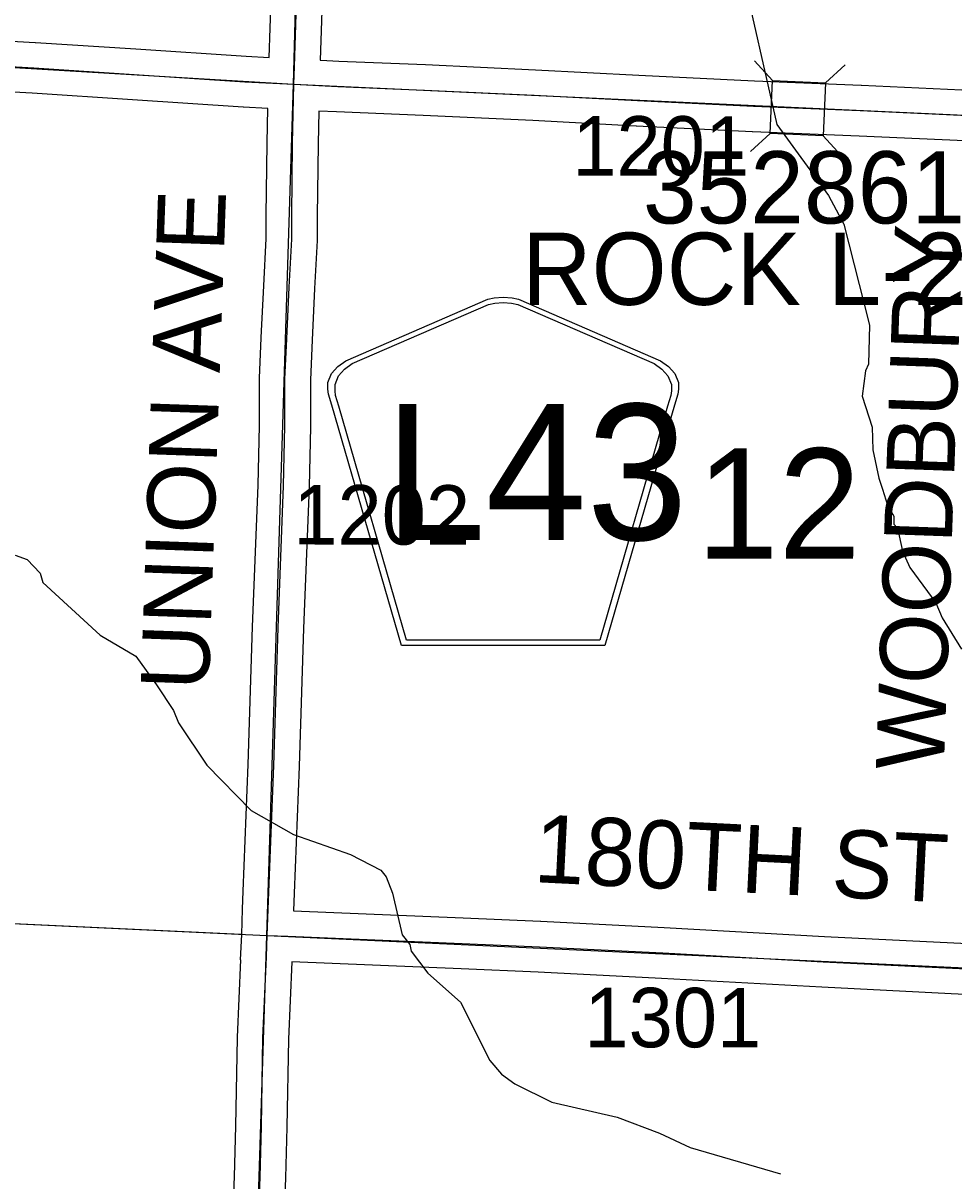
# Model space of a CAD drawing. Extents: x -157.2 to -99.3, y 12.2 to 46.2.
# Drawn here: x -112.135 to -111.04, y 31.713 to 33.076 of the extents above; entities that cross this region are included whole.
import ezdxf

# ---------------------------------------------------------------- set-up
doc = ezdxf.new("R2010")
doc.units = 0
for name, color, linetype in [('tdCoHydroRiver', 7, 'Continuous'), ('tdCoSecRdNmbr', 7, 'Continuous'), ('tdCoSecRdTxt', 7, 'Continuous'), ('tdCoSecRteBand', 7, 'Continuous'), ('tdCoSecRteCL', 7, 'Continuous'), ('tdCoSectLine', 7, 'Continuous'), ('tdCoSectLinePart', 7, 'Continuous'), ('tdCoSectNmbr', 7, 'Continuous'), ('tdCoShieldCoRteHrd', 7, 'Continuous'), ('tdCoStrucSec', 7, 'Continuous'), ('tdCoStrucSecCoName', 7, 'Continuous'), ('tdCoStrucSecFHWANum', 7, 'Continuous'), ('tdCoSurfAsphalt', 7, 'Continuous'), ('tdCoSurfGravel', 7, 'Continuous')]:
    doc.layers.add(name, color=color, linetype=linetype)

msp = doc.modelspace()

# ---------------------------------------------------------------- linework, layer by layer
at = {"layer": 'tdCoHydroRiver'}
for points in [[(-111.2907, 33.1459), (-111.2482, 32.9571), (-111.1873, 32.8735), (-111.1692, 32.8399), (-111.1391, 32.7208), (-111.1403, 32.675), (-111.1437, 32.6672), (-111.1476, 32.6374), (-111.1359, 32.6008), (-111.135, 32.5739), (-111.128, 32.5406), (-111.1236, 32.5279), (-111.1178, 32.5088), (-111.1102, 32.496), (-111.1104, 32.4865), (-111.1058, 32.4817), (-111.1002, 32.4547), (-111.0913, 32.4355), (-111.0608, 32.3937), (-111.0533, 32.3762), (-111.0306, 32.3393)], [(-112.1448, 32.4501), (-112.1307, 32.445), (-112.1154, 32.4288), (-112.1125, 32.4177), (-112.0447, 32.356), (-112.0027, 32.3312), (-111.9784, 32.2975), (-111.9586, 32.267), (-111.9527, 32.2526), (-111.9193, 32.2029), (-111.867, 32.1494), (-111.8172, 32.1213), (-111.75, 32.0975), (-111.7142, 32.0792), (-111.7081, 32.0712), (-111.7007, 32.0521), (-111.6893, 32.0029), (-111.6802, 31.9916), (-111.6788, 31.9837), (-111.6589, 31.9579), (-111.6204, 31.9238), (-111.5859, 31.855), (-111.5721, 31.8389), (-111.5566, 31.8275), (-111.513, 31.8058), (-111.4361, 31.7881), (-111.3861, 31.7694), (-111.3502, 31.7527), (-111.2438, 31.7216)]]:
    msp.add_lwpolyline(points, dxfattribs=at)
at = {"layer": 'tdCoSecRteBand'}
for points in [[(-111.8457, 33.036), (-111.8411, 33.1746), (-111.8355, 33.3721), (-111.8355, 33.3721), (-111.8355, 33.3721), (-111.8324, 33.4768), (-111.8331, 33.4768), (-111.9094, 33.4809), (-111.9096, 33.481), (-111.9098, 33.481), (-111.9729, 33.4852), (-112.1429, 33.496)], [(-111.7812, 33.1727), (-111.7858, 33.0329), (-111.7851, 33.0329), (-111.7637, 33.0317), (-111.6618, 33.0276), (-111.6617, 33.0276), (-111.6617, 33.0276), (-111.5324, 33.0216), (-111.5323, 33.0216), (-111.5322, 33.0216), (-111.4105, 33.0152), (-111.2743, 33.0086), (-111.1486, 33.0034), (-111.1485, 33.0034), (-111.1485, 33.0034), (-110.9796, 32.9957)], [(-112.2389, 33.0603), (-112.1213, 33.0537), (-112.1211, 33.0537), (-112.121, 33.0537), (-112.0029, 33.046), (-112.0029, 33.046), (-112.0028, 33.046), (-111.8729, 33.0374), (-111.8457, 33.036)], [(-111.8924, 31.5727), (-111.8865, 31.7185), (-111.885, 31.7778), (-111.8831, 31.8818), (-111.8831, 31.8822), (-111.883, 31.8825), (-111.8793, 31.9735), (-111.8794, 31.9735), (-111.8782, 32.0034), (-111.8771, 32.0333), (-111.8764, 32.0542), (-111.8764, 32.0543), (-111.8764, 32.0543), (-111.8705, 32.2034), (-111.8653, 32.3656), (-111.8653, 32.3657), (-111.8653, 32.3658), (-111.8589, 32.5325), (-111.8572, 32.6025), (-111.8572, 32.6571), (-111.8572, 32.6577), (-111.8572, 32.6583), (-111.8552, 32.7059), (-111.8552, 32.706), (-111.8552, 32.7061), (-111.8522, 32.767), (-111.8522, 32.7671), (-111.8522, 32.7672), (-111.8493, 32.8228), (-111.8493, 32.8494), (-111.8493, 32.8496), (-111.8493, 32.8498), (-111.8483, 32.9351), (-111.8483, 32.9353), (-111.8483, 32.9355), (-111.8473, 32.976), (-111.8762, 32.9775), (-111.8764, 32.9775), (-111.8766, 32.9775), (-112.0068, 32.9861), (-112.1248, 32.9938), (-112.2422, 33.0004)], [(-110.9823, 32.9358), (-111.1511, 32.9434), (-111.2768, 32.9486), (-111.277, 32.9486), (-111.2771, 32.9486), (-111.4134, 32.9553), (-111.4135, 32.9553), (-111.4136, 32.9553), (-111.5353, 32.9617), (-111.6643, 32.9676), (-111.7664, 32.9718), (-111.7665, 32.9718), (-111.7667, 32.9718), (-111.7874, 32.9729), (-111.7883, 32.9342), (-111.7893, 32.8493), (-111.7893, 32.8221), (-111.7893, 32.8213), (-111.7893, 32.8205), (-111.7923, 32.7641), (-111.7952, 32.7033), (-111.7972, 32.6565), (-111.7972, 32.6021), (-111.7972, 32.6017), (-111.7972, 32.6013), (-111.7989, 32.5308), (-111.7989, 32.5306), (-111.7989, 32.5304), (-111.8053, 32.3635), (-111.8105, 32.2014), (-111.8105, 32.2013), (-111.8105, 32.2011), (-111.8164, 32.052), (-111.8172, 32.0311), (-111.6173, 32.0229), (-111.6173, 32.0229), (-111.6173, 32.0229), (-111.5263, 32.0189), (-111.5261, 32.0189), (-111.526, 32.0189), (-111.3808, 32.0115), (-111.3807, 32.0115), (-111.3807, 32.0115), (-111.1918, 32.0012), (-111.0398, 31.9935), (-110.9816, 31.9908)], [(-110.9842, 31.9309), (-111.0426, 31.9336), (-111.0427, 31.9336), (-111.0428, 31.9336), (-111.1949, 31.9412), (-111.195, 31.9413), (-111.195, 31.9413), (-111.3839, 31.9516), (-111.529, 31.959), (-111.6198, 31.9629), (-111.8193, 31.9711), (-111.8231, 31.8803), (-111.825, 31.7766), (-111.8251, 31.7765), (-111.8251, 31.7764), (-111.8265, 31.7168), (-111.8265, 31.7165), (-111.8265, 31.7163), (-111.8325, 31.5704)]]:
    msp.add_lwpolyline(points, dxfattribs=at)
at = {"layer": 'tdCoSecRteCL'}
for points in [[(-111.8166, 33.0044), (-111.8161, 33.0253), (-111.8111, 33.1737), (-111.8055, 33.3712), (-111.8015, 33.5052)], [(-112.8164, 33.0642), (-112.8061, 33.0639), (-112.6684, 33.056), (-112.5096, 33.0467), (-112.3365, 33.0351), (-112.2406, 33.0304), (-112.123, 33.0237), (-112.0048, 33.0161), (-111.8746, 33.0075), (-111.8166, 33.0044)], [(-111.8482, 32.0023), (-111.8464, 32.0531), (-111.8405, 32.2023), (-111.8353, 32.3646), (-111.8289, 32.5316), (-111.8272, 32.6021), (-111.8272, 32.6571), (-111.8252, 32.7047), (-111.8222, 32.7656), (-111.8193, 32.8221), (-111.8193, 32.8494), (-111.8183, 32.9348), (-111.8166, 33.0044)], [(-111.8166, 33.0044), (-111.7651, 33.0018), (-111.663, 32.9976), (-111.5338, 32.9917), (-111.412, 32.9853), (-111.2756, 32.9786), (-111.1498, 32.9734), (-110.9809, 32.9658), (-110.8142, 32.9583)], [(-111.8798, 31.0028), (-111.8775, 31.0827), (-111.8723, 31.2507), (-111.8679, 31.4058), (-111.8634, 31.5417), (-111.8624, 31.5715), (-111.8565, 31.7175), (-111.855, 31.7772), (-111.8531, 31.8813), (-111.8491, 31.9769), (-111.8482, 32.0023)], [(-111.8482, 32.0023), (-111.8237, 32.0013), (-111.6186, 31.9929), (-111.5276, 31.989), (-111.3823, 31.9816), (-111.1934, 31.9712), (-111.0412, 31.9636), (-110.9828, 31.9609), (-110.8478, 31.956)]]:
    msp.add_lwpolyline(points, dxfattribs=at)
at = {"layer": 'tdCoSectLine'}
for points in [[(-111.817, 33.0044), (-111.7863, 34.1822)], [(-112.8168, 33.0642), (-111.817, 33.0044)], [(-111.8486, 32.0023), (-111.817, 33.0044)], [(-111.817, 33.0044), (-110.8146, 32.9583)], [(-112.8474, 32.0492), (-111.8486, 32.0023)], [(-111.8802, 31.0028), (-111.8486, 32.0023)], [(-111.8486, 32.0023), (-110.8482, 31.956)]]:
    msp.add_lwpolyline(points, dxfattribs=at)
at = {"layer": 'tdCoSectLinePart'}
msp.add_lwpolyline([(-112.8171, 32.0478), (-111.8789, 32.0037)], dxfattribs=at)
at = {"layer": 'tdCoShieldCoRteHrd'}
for points in [[(-111.69, 32.3437), (-111.772, 32.6266), (-111.7758, 32.6397), (-111.7766, 32.6456), (-111.7766, 32.6534), (-111.7723, 32.6638), (-111.7651, 32.6722), (-111.7555, 32.6789), (-111.5882, 32.7513), (-111.5807, 32.7529), (-111.5703, 32.7538), (-111.5598, 32.7529), (-111.5523, 32.7513), (-111.3851, 32.6789), (-111.3755, 32.6722), (-111.3682, 32.6638), (-111.364, 32.6534), (-111.364, 32.6456), (-111.3647, 32.6397), (-111.3686, 32.6266), (-111.4505, 32.3437)], [(-111.6842, 32.35), (-111.7639, 32.6253), (-111.7676, 32.6379), (-111.7683, 32.6436), (-111.7683, 32.6511), (-111.7643, 32.661), (-111.7573, 32.6691), (-111.7481, 32.6755), (-111.5875, 32.745), (-111.5803, 32.7466), (-111.5703, 32.7474), (-111.5603, 32.7466), (-111.553, 32.745), (-111.3925, 32.6755), (-111.3833, 32.6691), (-111.3763, 32.661), (-111.3722, 32.6511), (-111.3722, 32.6436), (-111.3729, 32.6379), (-111.3766, 32.6253), (-111.4564, 32.35)]]:
    msp.add_lwpolyline(points, close=True, dxfattribs=at)
at = {"layer": 'tdCoStrucSec'}
for p, q in [((-111.2532, 33.0089), (-111.2743, 33.032)), ((-111.1906, 33.0062), (-111.1676, 33.0274)), ((-111.2559, 32.9464), (-111.279, 32.9252)), ((-111.1934, 32.9437), (-111.1722, 32.9206))]:
    msp.add_line(p, q, dxfattribs=at)
msp.add_lwpolyline([(-111.2532, 33.0089), (-111.1906, 33.0062), (-111.1934, 32.9437), (-111.2559, 32.9464)], close=True, dxfattribs=at)
at = {"layer": 'tdCoSurfAsphalt'}
msp.add_lwpolyline([(-111.8624, 31.5715), (-111.8565, 31.7175), (-111.855, 31.7772), (-111.8531, 31.8813), (-111.8491, 31.9769), (-111.8482, 32.0023), (-111.8464, 32.0531), (-111.8405, 32.2023), (-111.8353, 32.3646), (-111.8289, 32.5316), (-111.8272, 32.6021), (-111.8272, 32.6571), (-111.8252, 32.7047), (-111.8222, 32.7656), (-111.8193, 32.8221), (-111.8193, 32.8494), (-111.8183, 32.9348), (-111.8166, 33.0044), (-111.8161, 33.0253), (-111.8111, 33.1737), (-111.8055, 33.3712), (-111.8015, 33.5052)], dxfattribs=at)
at = {"layer": 'tdCoSurfGravel'}
for points in [[(-112.8164, 33.0642), (-112.8061, 33.0639), (-112.6684, 33.056), (-112.5096, 33.0467), (-112.3365, 33.0351), (-112.2406, 33.0304), (-112.123, 33.0237), (-112.0048, 33.0161), (-111.8746, 33.0075), (-111.8166, 33.0044)], [(-111.8166, 33.0044), (-111.7651, 33.0018), (-111.663, 32.9976), (-111.5338, 32.9917), (-111.412, 32.9853), (-111.2756, 32.9786), (-111.1498, 32.9734), (-110.9809, 32.9658), (-110.8142, 32.9583)], [(-111.8482, 32.0023), (-111.8237, 32.0013), (-111.6186, 31.9929), (-111.5276, 31.989), (-111.3823, 31.9816), (-111.1934, 31.9712), (-111.0412, 31.9636), (-110.9828, 31.9609), (-110.8478, 31.956)]]:
    msp.add_lwpolyline(points, dxfattribs=at)

# ---------------------------------------------------------------- texts
at = {"layer": 'tdCoSecRdNmbr'}
for s, rotation, p in [('1201', 359.9148, (-111.489, 32.897)), ('1202', 359.9145, (-111.8175, 32.4626)), ('1301', 359.9148, (-111.4747, 31.8707))]:
    msp.add_text(s, height=0.07, rotation=rotation, dxfattribs=at).set_placement(p)
at = {"layer": 'tdCoSecRdTxt'}
for s, rotation, p in [('UNION AVE', 87.9842, (-111.9172, 32.29)), ('WOODBURY', 87.9842, (-111.0515, 32.196)), ('180TH ST', 357.161, (-111.5352, 32.0651))]:
    msp.add_text(s, height=0.08, rotation=rotation, dxfattribs=at).set_placement(p)
at = {"layer": 'tdCoSectNmbr'}
msp.add_text('12', height=0.13, rotation=359.9149, dxfattribs=at).set_placement((-111.3428, 32.446))
at = {"layer": 'tdCoShieldCoRteHrd'}
msp.add_text('L43', height=0.16, dxfattribs=at).set_placement((-111.71, 32.4679))
at = {"layer": 'tdCoStrucSecCoName'}
msp.add_text('ROCK L-27', height=0.085, dxfattribs=at).set_placement((-111.5482, 32.7447))
at = {"layer": 'tdCoStrucSecFHWANum'}
msp.add_text('352861', height=0.085, dxfattribs=at).set_placement((-111.4058, 32.8406))

doc.saveas('drawing.dxf')
